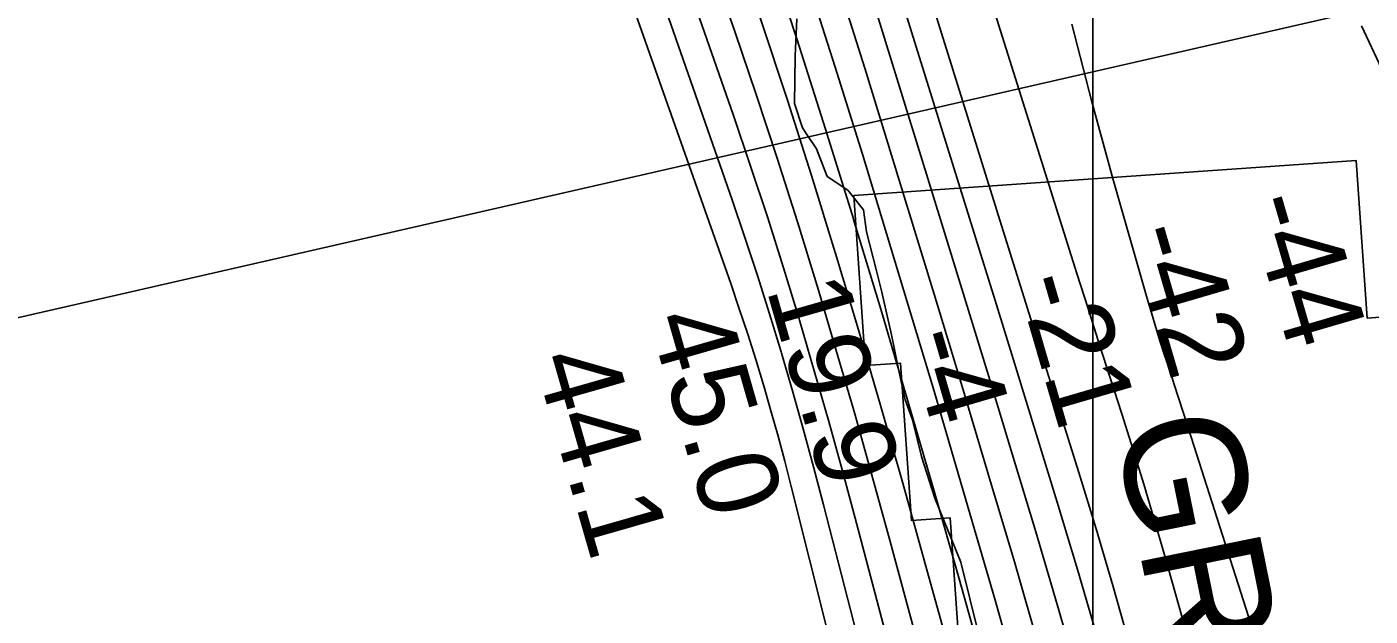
# Model space of a CAD drawing. Extents: x 3250478 to 3288318, y 788638 to 816472.
# Drawn here: x 3274716 to 3275823, y 796090 to 796576 of the extents above; entities that cross this region are included whole.
import ezdxf

# ---------------------------------------------------------------- set-up
doc = ezdxf.new("R2010")
doc.units = 0
for name, color, linetype in [('V-GRID-MAJR', 7, 'Continuous'), ('V-RIVR-EDGE', 7, 'Continuous'), ('V-RIVR-RANG', 7, 'Continuous'), ('V-RRAP-RVMT', 7, 'Continuous'), ('V-RRAP-RVMT-IDEN', 7, 'Continuous'), ('V-TOPO-DPTH', 7, 'Continuous'), ('V-TOPO-MAJR', 7, 'Continuous'), ('V-TOPO-MINR', 7, 'Continuous'), ('V-TOPO-WATR', 7, 'Continuous'), ('V-UTIL-LINE', 7, 'Continuous')]:
    doc.layers.add(name, color=color, linetype=linetype)

msp = doc.modelspace()

# ---------------------------------------------------------------- linework, layer by layer
at = {"layer": 'V-GRID-MAJR'}
msp.add_spline([(3275593.9, 794016.6), (3275594.8, 800075.6), (3275595.7, 806137.8), (3275596.6, 812200), (3275596.6, 812203)], degree=3, dxfattribs=at)
at = {"layer": 'V-RIVR-EDGE'}
for points in [[(3275350.3, 796582.2), (3275349, 796551.7), (3275348.4, 796512.6), (3275354.9, 796492.6)], [(3275354.9, 796492.6), (3275358.4, 796487), (3275366.6, 796475.2), (3275375.2, 796452.6), (3275392.2, 796441.2), (3275405.2, 796425.1), (3275407.7, 796406.8), (3275415.9, 796374.7), (3275420.2, 796357.3), (3275428.4, 796322), (3275434, 796293.8), (3275439.6, 796268.5), (3275445.6, 796252), (3275452.9, 796222), (3275464.1, 796187.6), (3275485.3, 796135), (3275499.9, 796076.3)]]:
    msp.add_lwpolyline(points, dxfattribs=at)
at = {"layer": 'V-RRAP-RVMT'}
for points in [[(3275485.6, 796042), (3275476.5, 796171.5), (3275444.7, 796169.3), (3275435.6, 796298.9), (3275406.9, 796296.8), (3275397.2, 796436.8), (3275811.2, 796465.6)], [(3275811.2, 796465.6), (3275820.3, 796335.9), (3275848.9, 796337.9), (3275858, 796208.2), (3275892.7, 796210.6), (3275902.4, 796071)]]:
    msp.add_lwpolyline(points, dxfattribs=at)
at = {"layer": 'V-TOPO-DPTH'}
for points in [[(3275095.1, 797707.7), (3275263.8, 797023), (3275266.1, 797014.8), (3275279, 796962.4), (3275291.7, 796895.7), (3275331.3, 796866.8), (3275358.4, 796848.7), (3275376.4, 796830.7), (3275393.8, 796812.3), (3275402.9, 796783.9), (3275411.9, 796755.5), (3275524.5, 796394.5), (3275539, 796348.1), (3275553.5, 796301.6), (3275568, 796255.2), (3275582.5, 796208.8), (3275596.8, 796162.4), (3275610.6, 796115.8), (3275623.9, 796069)], [(3275095.1, 797707.7), (3275263.8, 797023), (3275266.1, 797014.8), (3275279, 796962.4), (3275291.7, 796895.7), (3275331.3, 796866.8), (3275358.4, 796848.7), (3275376.4, 796830.7), (3275393.8, 796812.3), (3275402.9, 796783.9), (3275411.9, 796755.5), (3275524.5, 796394.5), (3275539, 796348.1), (3275553.5, 796301.6), (3275568, 796255.2), (3275582.5, 796208.8), (3275596.8, 796162.4), (3275610.6, 796115.8), (3275623.9, 796069)], [(3275718.1, 795911.1), (3275653.2, 796141), (3275644.8, 796170.1), (3275636.2, 796199.2), (3275627.2, 796228.2), (3275618, 796257.1), (3275608.7, 796285.9), (3275599.4, 796314.8), (3275590.2, 796343.7), (3275581, 796372.7), (3275415.4, 796899.2)], [(3275415.4, 796899.2), (3275581, 796372.7), (3275590.2, 796343.7), (3275599.4, 796314.8), (3275608.7, 796285.9), (3275618, 796257.1), (3275627.2, 796228.2), (3275636.2, 796199.2), (3275644.8, 796170.1), (3275653.2, 796141), (3275718.1, 795911.1)], [(3275584.7, 796030.7), (3275566.2, 796095.3), (3275547.2, 796159.9), (3275527.7, 796224.2), (3275508.2, 796288.6), (3275488.5, 796352.9), (3275468.7, 796417.2), (3275408.2, 796612.7), (3275392.4, 796662.9), (3275376.4, 796712.9), (3275360.9, 796759.7)], [(3275360.9, 796759.7), (3275376.4, 796712.9), (3275392.4, 796662.9), (3275408.2, 796612.7), (3275468.7, 796417.2), (3275488.5, 796352.9), (3275508.2, 796288.6), (3275527.7, 796224.2), (3275547.2, 796159.9), (3275566.2, 796095.3), (3275584.7, 796030.7)], [(3275499.9, 795975.4), (3275455.3, 796136.6), (3275437.6, 796199.9), (3275419.5, 796263.1), (3275401, 796326.2), (3275382.2, 796389.2), (3275381.9, 796390), (3275362.3, 796453.2), (3275342.3, 796516.3), (3275321.5, 796579.1), (3275300.3, 796641.8), (3275279.8, 796701.1), (3275270.1, 796729.6)], [(3275536.6, 796022.8), (3275514.3, 796101.6), (3275511.9, 796110.1), (3275487.7, 796192.9), (3275463.3, 796275.7), (3275438.5, 796358.4), (3275413.4, 796441), (3275404.3, 796470.9), (3275381.9, 796542.6), (3275359.1, 796614.2), (3275335.5, 796685.5), (3275320.7, 796729.2)], [(3275320.7, 796729.2), (3275335.5, 796685.5), (3275359.1, 796614.2), (3275381.9, 796542.6), (3275404.3, 796470.9), (3275413.4, 796441), (3275438.5, 796358.4), (3275463.3, 796275.7), (3275487.7, 796192.9), (3275511.9, 796110.1), (3275514.3, 796101.6), (3275536.6, 796022.8)], [(3275816.7, 795795.5), (3275668.9, 796257.6), (3275665.1, 796269.4), (3275661.3, 796281.1), (3275657.5, 796292.9), (3275653.6, 796304.6), (3275649.7, 796316.4), (3275646, 796328.2), (3275642.4, 796340.1), (3275638.9, 796351.9), (3275610.1, 796452.7), (3275593, 796515.2), (3275576.8, 796577.9)], [(3275576.8, 796577.9), (3275593, 796515.2), (3275610.1, 796452.7), (3275638.9, 796351.9), (3275642.4, 796340.1), (3275646, 796328.2), (3275649.7, 796316.4), (3275653.6, 796304.6), (3275657.5, 796292.9), (3275661.3, 796281.1), (3275665.1, 796269.4), (3275668.9, 796257.6), (3275816.7, 795795.5)], [(3275815.6, 796576.5), (3275832.3, 796541)], [(3275832.3, 796541), (3275815.6, 796576.5)]]:
    msp.add_lwpolyline(points, dxfattribs=at)
at = {"layer": 'V-TOPO-MAJR'}
msp.add_lwpolyline([(3275202.8, 796703.7), (3275232.4, 796618.4), (3275296.9, 796433.3), (3275307.5, 796402.2), (3275317.9, 796370.9), (3275327.8, 796339.5), (3275337.4, 796308.1), (3275337.7, 796307), (3275346.8, 796276), (3275355.6, 796244.8), (3275364.1, 796213.5), (3275372.3, 796182.2), (3275475.9, 795779.8)], dxfattribs=at)
at = {"layer": 'V-TOPO-MINR'}
for points in [[(3275095.1, 797707.7), (3275263.8, 797023), (3275266.1, 797014.8), (3275279, 796962.4), (3275291.7, 796895.7), (3275331.3, 796866.8), (3275358.4, 796848.7), (3275376.4, 796830.7), (3275393.8, 796812.3), (3275402.9, 796783.9), (3275411.9, 796755.5), (3275524.5, 796394.5), (3275539, 796348.1), (3275553.5, 796301.6), (3275568, 796255.2), (3275582.5, 796208.8), (3275596.8, 796162.4), (3275610.6, 796115.8), (3275623.9, 796069)], [(3275415.4, 796899.2), (3275581, 796372.7), (3275590.2, 796343.7), (3275599.4, 796314.8), (3275608.7, 796285.9), (3275618, 796257.1), (3275627.2, 796228.2), (3275636.2, 796199.2), (3275644.8, 796170.1), (3275653.2, 796141), (3275718.1, 795911.1)], [(3275383.7, 796766.6), (3275385.1, 796762.5), (3275397.7, 796723.3), (3275410, 796684), (3275496.5, 796405.7), (3275513.7, 796350.4), (3275530.8, 796295.1), (3275547.8, 796239.8), (3275564.9, 796184.4), (3275581.5, 796129), (3275597.7, 796073.4)], [(3275360.9, 796759.7), (3275376.4, 796712.9), (3275392.4, 796662.9), (3275408.2, 796612.7), (3275468.7, 796417.2), (3275488.5, 796352.9), (3275508.2, 796288.6), (3275527.7, 796224.2), (3275547.2, 796159.9), (3275566.2, 796095.3), (3275584.7, 796030.7)], [(3275161.8, 796744), (3275295.8, 796364.3), (3275302.9, 796343.6), (3275309.8, 796322.8), (3275316.4, 796301.9), (3275322.8, 796281), (3275323, 796280.1), (3275329, 796259.5), (3275334.8, 796238.8), (3275340.3, 796218.1), (3275345.7, 796197.3), (3275467.2, 795712.9)], [(3275338.4, 796751.6), (3275347.7, 796724.1), (3275367.7, 796663.5), (3275387.2, 796602.6), (3275406.3, 796541.7), (3275441, 796429), (3275463.4, 796355.6), (3275485.7, 796282.2), (3275507.7, 796208.6), (3275529.5, 796135.1), (3275550.8, 796061.4)], [(3275244.9, 796729.1), (3275263.9, 796673.5), (3275299.1, 796572), (3275316.8, 796519.9), (3275334.1, 796467.7), (3275350.7, 796415.2), (3275367, 796362.6), (3275367.3, 796361.6), (3275382.8, 796309.3), (3275398, 796257), (3275412.7, 796204.5), (3275427.2, 796151.9), (3275492.2, 795911)], [(3275270.1, 796729.6), (3275279.8, 796701.1), (3275300.3, 796641.8), (3275321.5, 796579.1), (3275342.3, 796516.3), (3275362.3, 796453.2), (3275381.9, 796390), (3275382.2, 796389.2), (3275401, 796326.2), (3275419.5, 796263.1), (3275437.6, 796199.9), (3275455.3, 796136.6), (3275499.9, 795975.4)], [(3275298.1, 796721.6), (3275301.5, 796711.8), (3275326.3, 796638.5), (3275350.5, 796565.1), (3275374, 796491.4), (3275397, 796417.6), (3275397.1, 796417.1), (3275419.4, 796343.3), (3275441.3, 796269.4), (3275462.8, 796195.4), (3275484, 796121.3), (3275507.2, 796038.9)], [(3275230, 796698.5), (3275248.1, 796645.9), (3275298, 796502.6), (3275312.2, 796460.9), (3275326, 796419.2), (3275339.2, 796377.3), (3275352.1, 796335.3), (3275352.4, 796334.2), (3275364.7, 796292.6), (3275376.7, 796250.8), (3275388.2, 796209), (3275399.5, 796167.1), (3275484.2, 795845.9)], [(3275576.8, 796577.9), (3275593, 796515.2), (3275610.1, 796452.7), (3275638.9, 796351.9), (3275642.4, 796340.1), (3275646, 796328.2), (3275649.7, 796316.4), (3275653.6, 796304.6), (3275657.5, 796292.9), (3275661.3, 796281.1), (3275665.1, 796269.4), (3275668.9, 796257.6), (3275816.7, 795795.5)], [(3275832.3, 796541), (3275815.6, 796576.5)]]:
    msp.add_lwpolyline(points, dxfattribs=at)
at = {"layer": 'V-TOPO-WATR'}
msp.add_lwpolyline([(3275320.7, 796729.2), (3275335.5, 796685.5), (3275359.1, 796614.2), (3275381.9, 796542.6), (3275404.3, 796470.9), (3275413.4, 796441), (3275438.5, 796358.4), (3275463.3, 796275.7), (3275487.7, 796192.9), (3275511.9, 796110.1), (3275514.3, 796101.6), (3275536.6, 796022.8)], dxfattribs=at)
at = {"layer": 'V-UTIL-LINE'}
msp.add_lwpolyline([(3281615.2, 797623.2), (3280692.5, 797638.3), (3280463.2, 797631.9), (3278519.4, 797207.6), (3274234.6, 796227.9)], dxfattribs=at)

# ---------------------------------------------------------------- texts
at = {"layer": 'V-RIVR-RANG'}
for s, rotation, p in [('-44', 286.2836, (3275720.2, 796431.6)), ('-42', 286.2836, (3275623.3, 796406.6)), ('-21', 286.2836, (3275531, 796365.9)), ('19.9', 285.9983, (3275325, 796360)), ('45.0', 285.9983, (3275228.2, 796334.7)), ('-4', 286.2836, (3275440.1, 796320.4)), ('44.1', 285.9983, (3275133.6, 796301.9))]:
    msp.add_text(s, height=67, rotation=rotation, dxfattribs=at).set_placement(p)
at = {"layer": 'V-RRAP-RVMT-IDEN'}
msp.add_text('GRAND', height=100, rotation=281.4654, dxfattribs=at).set_placement((3275611.3, 796248.6))

doc.saveas('drawing.dxf')
